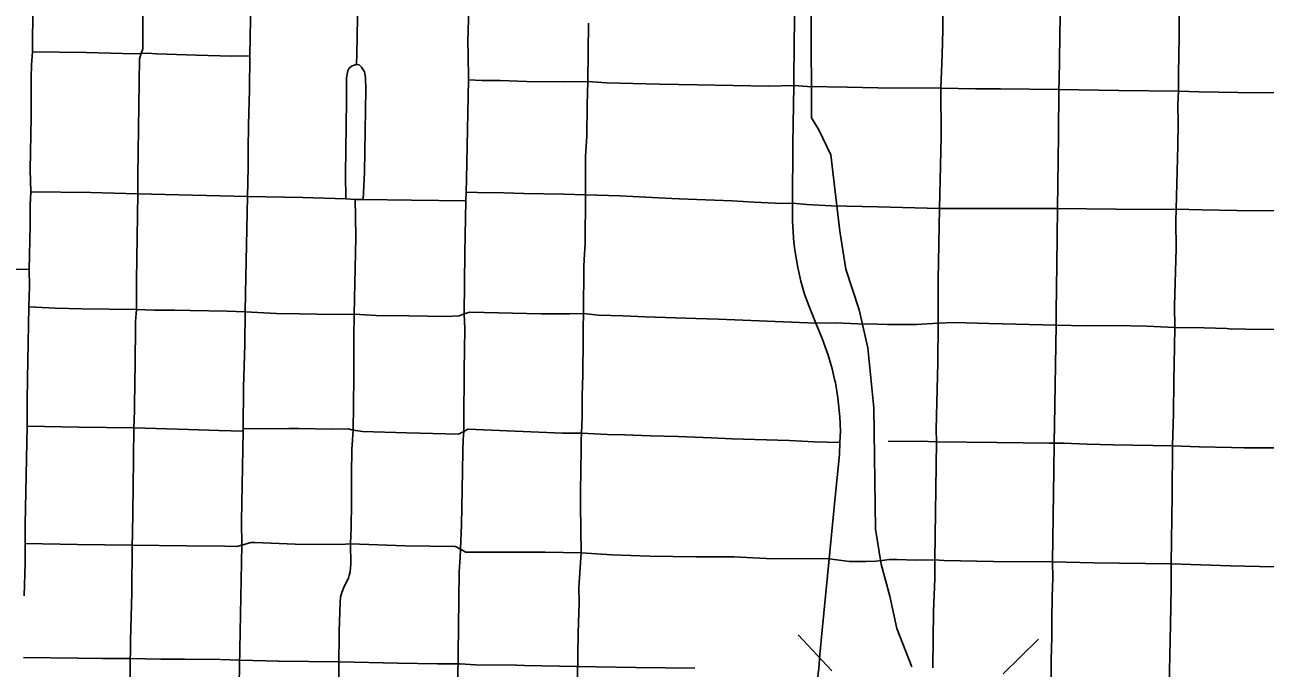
# Model space of a CAD drawing. Extents: x -19 to 366, y -4 to 359.
# Drawn here: x 153.792 to 154.506, y 189.879 to 190.249 of the extents above; entities that cross this region are included whole.
import ezdxf

# ---------------------------------------------------------------- set-up
doc = ezdxf.new("R2010")
doc.units = 0
for name, color, linetype in [('R_Draft', 7, 'Continuous'), ('R_Striping', 7, 'Continuous'), ('R_Temp Easement', 7, 'Continuous'), ('R_Vert Alg', 7, 'Continuous'), ('Sheet Fence', 7, 'Continuous')]:
    doc.layers.add(name, color=color, linetype=linetype)

msp = doc.modelspace()

# ---------------------------------------------------------------- linework, layer by layer
at = {"layer": 'R_Draft'}
for p, q in [((153.79154, 189.88514), (153.82279, 189.88479)), ((153.82288, 189.88479), (153.83674, 189.88458)), ((153.83659, 189.88458), (153.85277, 189.88444)), ((153.85287, 189.88444), (153.87055, 189.8842)), ((153.87039, 189.8842), (153.88404, 189.88411)), ((153.88413, 189.88411), (153.9045, 189.8839)), ((153.9048, 189.8839), (153.91597, 189.88364)), ((153.91602, 189.88364), (153.93837, 189.88307)), ((153.93806, 189.88308), (153.97305, 189.88265)), ((153.97327, 189.88265), (154.00676, 189.88193)), ((154.00676, 189.88193), (154.00675, 189.88193)), ((154.04086, 189.88154), (154.04256, 189.88149)), ((154.07513, 189.88066), (154.07973, 189.88056)), ((154.07973, 189.88056), (154.10973, 189.87987)), ((154.10951, 189.87988), (154.14375, 189.87942)), ((154.14375, 189.87942), (154.17768, 189.87895))]:
    msp.add_line(p, q, dxfattribs=at)
for points in [[(154.00675, 189.88193), (154.0296, 189.88144), (154.04086, 189.88154)], [(154.04256, 189.88149), (154.05147, 189.88093), (154.07485, 189.88067)]]:
    msp.add_lwpolyline(points, dxfattribs=at)
at = {"layer": 'R_Striping'}
for points in [[(153.79751, 190.29621), (153.79747, 190.27835), (153.79671, 190.2422), (153.79664, 190.2334)], [(153.86035, 190.29494), (153.8602, 190.23524), (153.85923, 190.23253)], [(153.9225, 190.29251), (153.92237, 190.27299), (153.9217, 190.23125)], [(153.98493, 190.29164), (153.98393, 190.27358), (153.9832, 190.23241)], [(154.04847, 190.28481), (154.04717, 190.23926), (154.04719, 190.23241)], [(154.23565, 190.28203), (154.23501, 190.24815)], [(154.32079, 190.28033), (154.32035, 190.2462), (154.31999, 190.23176), (154.31922, 190.21266)], [(154.38796, 190.27937), (154.38794, 190.26755), (154.38726, 190.21661), (154.38705, 190.21173)], [(154.45685, 190.2789), (154.45657, 190.27547), (154.45635, 190.26399), (154.45634, 190.24203), (154.45589, 190.22083), (154.45588, 190.21089)], [(154.11656, 190.24988), (154.11611, 190.21642)], [(154.23501, 190.24815), (154.23488, 190.24106), (154.2346, 190.21404)], [(153.79664, 190.2334), (153.79615, 190.22601), (153.79596, 190.21872), (153.79587, 190.19581), (153.79537, 190.16562), (153.79575, 190.15297)], [(153.82748, 190.23311), (153.79664, 190.2334)], [(153.85923, 190.23253), (153.85545, 190.23232), (153.82748, 190.23311)], [(153.85923, 190.23253), (153.85826, 190.22942), (153.85728, 190.16228), (153.85727, 190.15171)], [(153.89102, 190.23162), (153.86801, 190.23227), (153.86264, 190.23264), (153.85923, 190.23253)], [(153.9217, 190.23125), (153.91124, 190.23105), (153.89102, 190.23162)], [(153.9217, 190.23125), (153.92158, 190.21153), (153.921, 190.19145), (153.92074, 190.17706), (153.92071, 190.1669), (153.92036, 190.1503)], [(153.9832, 190.23241), (153.98305, 190.22626)], [(154.04719, 190.23241), (154.0474, 190.21741)], [(153.98305, 190.22626), (153.98227, 190.22609), (153.98012, 190.22518), (153.97878, 190.224), (153.97807, 190.22254), (153.97726, 190.21854), (153.97723, 190.20533), (153.97665, 190.16319), (153.97681, 190.14883)], [(153.98305, 190.22626), (153.98448, 190.22596), (153.98584, 190.22469), (153.98768, 190.22199), (153.98827, 190.21863), (153.98834, 190.21183), (153.9876, 190.1643), (153.98696, 190.14854)], [(154.0474, 190.21741), (154.04625, 190.16021), (154.04621, 190.15274)], [(154.08111, 190.2165), (154.06565, 190.21694), (154.05525, 190.21697), (154.0474, 190.21741)], [(154.11611, 190.21642), (154.10255, 190.2162), (154.08111, 190.2165)], [(154.11611, 190.21642), (154.11583, 190.20292), (154.11549, 190.18498)], [(154.2346, 190.21404), (154.2203, 190.21381), (154.17919, 190.21449), (154.15744, 190.21486), (154.12689, 190.21559), (154.11611, 190.21642)], [(154.2346, 190.21404), (154.23414, 190.18048)], [(154.31922, 190.21266), (154.28302, 190.21281), (154.26532, 190.21307), (154.24252, 190.21359), (154.2346, 190.21404)], [(154.31922, 190.21266), (154.31929, 190.18468), (154.31909, 190.16784), (154.31845, 190.14338)], [(154.35352, 190.21222), (154.33905, 190.21226), (154.31922, 190.21266)], [(154.38705, 190.21173), (154.35352, 190.21222)], [(154.38705, 190.21173), (154.38693, 190.18559), (154.38623, 190.14338)], [(154.42157, 190.21126), (154.38705, 190.21173)], [(154.45588, 190.21089), (154.42157, 190.21126)], [(154.45588, 190.21089), (154.45553, 190.20341), (154.45572, 190.19223), (154.45556, 190.17934), (154.45461, 190.14292)], [(154.49007, 190.21012), (154.46787, 190.21048), (154.45588, 190.21089)], [(154.52387, 190.2102), (154.51341, 190.20998), (154.49007, 190.21012)], [(154.11549, 190.18498), (154.11486, 190.17353), (154.11479, 190.15131)], [(154.23414, 190.18048), (154.2338, 190.14641)], [(153.79575, 190.15297), (153.79537, 190.14515), (153.79529, 190.13356), (153.79479, 190.1083)], [(153.85727, 190.15171), (153.83006, 190.1525), (153.79575, 190.15297)], [(153.85727, 190.15171), (153.85646, 190.10204), (153.85653, 190.08528)], [(153.92036, 190.1503), (153.85727, 190.15171)], [(153.92036, 190.1503), (153.91911, 190.0945), (153.91905, 190.08393)], [(153.97681, 190.14883), (153.9522, 190.14973), (153.92036, 190.1503)], [(153.98222, 190.14859), (153.97681, 190.14883)], [(153.98222, 190.14859), (153.98254, 190.13875), (153.98269, 190.12674), (153.98173, 190.08253)], [(153.98696, 190.14854), (153.98222, 190.14859)], [(154.0147, 190.14819), (153.98696, 190.14854)], [(154.04588, 190.14779), (154.0147, 190.14819)], [(154.04588, 190.14779), (154.04545, 190.11792)], [(154.04621, 190.15274), (154.04588, 190.14779)], [(154.07939, 190.15206), (154.06779, 190.15241), (154.05263, 190.15253), (154.04621, 190.15274)], [(154.11479, 190.15131), (154.10228, 190.15169), (154.07939, 190.15206)], [(154.11479, 190.15131), (154.11455, 190.12296), (154.11422, 190.11722)], [(154.2338, 190.14641), (154.22796, 190.14625), (154.21188, 190.14695), (154.19921, 190.14772), (154.1687, 190.14889), (154.16443, 190.14906), (154.13454, 190.15055), (154.11479, 190.15131)], [(154.2338, 190.14641), (154.23393, 190.13595), (154.23467, 190.12388), (154.23536, 190.11827), (154.23697, 190.10947), (154.23867, 190.10164), (154.24084, 190.09415), (154.24337, 190.08708), (154.24731, 190.07741)], [(154.31845, 190.14338), (154.28287, 190.14423), (154.25611, 190.14487), (154.24209, 190.14562), (154.2338, 190.14641)], [(154.31845, 190.14338), (154.31773, 190.10243), (154.31758, 190.07735)], [(154.38623, 190.14338), (154.31845, 190.14338)], [(154.38623, 190.14338), (154.38598, 190.11113), (154.38544, 190.08412), (154.38546, 190.07625)], [(154.42004, 190.14296), (154.38623, 190.14338)], [(154.45461, 190.14292), (154.43908, 190.14279), (154.42004, 190.14296)], [(154.45461, 190.14292), (154.4543, 190.13616), (154.45448, 190.12043), (154.45367, 190.08738), (154.45371, 190.07494)], [(154.48945, 190.14222), (154.46931, 190.14253), (154.45461, 190.14292)], [(154.52293, 190.14179), (154.51221, 190.14211), (154.48945, 190.14222)], [(154.04545, 190.11792), (154.04498, 190.08276)], [(154.11422, 190.11722), (154.11379, 190.11023), (154.11361, 190.08292)], [(153.79479, 190.1083), (153.78624, 190.10837), (153.76768, 190.10889), (153.73209, 190.10932)], [(153.79479, 190.1083), (153.79491, 190.09868), (153.79458, 190.08674)], [(153.79458, 190.08674), (153.7938, 190.04543), (153.79356, 190.03284), (153.7935, 190.01813)], [(153.85653, 190.08528), (153.82495, 190.08562), (153.80985, 190.08606), (153.79458, 190.08674)], [(153.85653, 190.08528), (153.85586, 190.07834), (153.85567, 190.05138), (153.8556, 190.04596), (153.85529, 190.02697), (153.85487, 190.01714)], [(153.88741, 190.08464), (153.87833, 190.08487), (153.86677, 190.08493), (153.85653, 190.08528)], [(153.91905, 190.08393), (153.90862, 190.08428), (153.88741, 190.08464)], [(153.91905, 190.08393), (153.91886, 190.06504), (153.9183, 190.0465), (153.91812, 190.04057), (153.91789, 190.01659)], [(153.95025, 190.08278), (153.93698, 190.08288), (153.91905, 190.08393)], [(154.11361, 190.08292), (154.10552, 190.08273), (154.08929, 190.08285), (154.04829, 190.08378), (154.04498, 190.08276)], [(153.98173, 190.08253), (153.97023, 190.08231), (153.95025, 190.08278)], [(153.98173, 190.08253), (153.98156, 190.06924), (153.98147, 190.04705), (153.98139, 190.02983), (153.98112, 190.01591)], [(154.01307, 190.08156), (153.99428, 190.08186), (153.98173, 190.08253)], [(154.04498, 190.08276), (154.04211, 190.08155), (154.03459, 190.08122), (154.01307, 190.08156)], [(154.04498, 190.08276), (154.04539, 190.07412), (154.04506, 190.0503)], [(154.11361, 190.08292), (154.11342, 190.07452), (154.11349, 190.06664), (154.11321, 190.04967), (154.11318, 190.04764)], [(154.24731, 190.07741), (154.19123, 190.07965), (154.17817, 190.0801), (154.14908, 190.08109), (154.13651, 190.08167), (154.12226, 190.08206), (154.11361, 190.08292)], [(154.31758, 190.07735), (154.30521, 190.07661), (154.28858, 190.07669), (154.28271, 190.07682), (154.27147, 190.07707), (154.25853, 190.07755), (154.24731, 190.07741)], [(154.24731, 190.07741), (154.25094, 190.06852), (154.25432, 190.05896), (154.25669, 190.05107), (154.25829, 190.04417), (154.25851, 190.0432)], [(154.31758, 190.07735), (154.31755, 190.0546), (154.31656, 190.01635), (154.31677, 190.00911)], [(154.34676, 190.07724), (154.32713, 190.07782), (154.31758, 190.07735)], [(154.38546, 190.07625), (154.34676, 190.07724)], [(154.38546, 190.07625), (154.38462, 190.01884), (154.38434, 190.00844)], [(154.419, 190.07605), (154.403, 190.07591), (154.38546, 190.07625)], [(154.45371, 190.07494), (154.4376, 190.07575), (154.419, 190.07605)], [(154.45371, 190.07494), (154.45369, 190.06388), (154.45321, 190.04419), (154.45303, 190.02549), (154.45238, 190.00679)], [(154.48649, 190.07401), (154.48367, 190.07426), (154.47068, 190.07465), (154.45371, 190.07494)], [(154.52183, 190.07387), (154.49869, 190.07381), (154.49059, 190.07406), (154.48649, 190.07401)], [(154.04506, 190.0503), (154.04504, 190.04762), (154.04481, 190.02359), (154.04488, 190.01904), (154.04471, 190.01502)], [(154.11318, 190.04764), (154.11283, 190.03562), (154.11285, 190.02371), (154.11245, 190.0142)], [(154.25851, 190.0432), (154.26003, 190.03439), (154.26114, 190.02346), (154.2615, 190.01526), (154.26113, 190.00884)], [(153.7935, 190.01813), (153.79252, 189.96159), (153.79244, 189.95071)], [(153.82338, 190.01763), (153.7935, 190.01813)], [(153.85487, 190.01714), (153.82338, 190.01763)], [(153.85487, 190.01714), (153.85465, 189.98263), (153.85426, 189.95599), (153.85402, 189.94975)], [(153.88643, 190.01616), (153.85487, 190.01714)], [(153.9179, 190.01536), (153.90392, 190.01562), (153.88643, 190.01616)], [(153.9179, 190.01536), (153.91696, 189.9635), (153.917, 189.9498)], [(153.94967, 190.01675), (153.9441, 190.01686), (153.91789, 190.01659)], [(153.91789, 190.01659), (153.9179, 190.01536)], [(153.98112, 190.01591), (153.97831, 190.01655), (153.96917, 190.01637), (153.94967, 190.01675)], [(153.98112, 190.01591), (153.98044, 190.00471), (153.9801, 189.99046), (153.98019, 189.97416), (153.97998, 189.95971), (153.97952, 189.95044)], [(154.01203, 190.01427), (153.98647, 190.01507), (153.98112, 190.01591)], [(154.04471, 190.01502), (154.04168, 190.0135), (154.01203, 190.01427)], [(154.04471, 190.01502), (154.04442, 190.01058), (154.04418, 190.00358), (154.04387, 189.98146)], [(154.11245, 190.0142), (154.10149, 190.0141), (154.04716, 190.01647), (154.04471, 190.01502)], [(154.11245, 190.0142), (154.11228, 190.01038), (154.11237, 190.00493), (154.11199, 189.9803)], [(154.26113, 190.00884), (154.24639, 190.00906), (154.23218, 190.00983), (154.1989, 190.0109), (154.18735, 190.01136), (154.16802, 190.01213), (154.15203, 190.01254), (154.13746, 190.01326), (154.12749, 190.0134), (154.11245, 190.0142)], [(154.26113, 190.00884), (154.26089, 190.0018), (154.25817, 189.97549)], [(154.31677, 190.00911), (154.30734, 190.00945), (154.28884, 190.00933)], [(154.31677, 190.00911), (154.31568, 189.94129)], [(154.35146, 190.00867), (154.31677, 190.00911)], [(154.38434, 190.00844), (154.3815, 190.00831), (154.35146, 190.00867)], [(154.38434, 190.00844), (154.38427, 189.9926), (154.38347, 189.94009)], [(154.41842, 190.0075), (154.40328, 190.00785), (154.39003, 190.00838), (154.38434, 190.00844)], [(154.45238, 190.00679), (154.41842, 190.0075)], [(154.45238, 190.00679), (154.4523, 189.9786), (154.45162, 189.93893)], [(154.48642, 190.00582), (154.46775, 190.00618), (154.45238, 190.00679)], [(154.52079, 190.00577), (154.4937, 190.00569), (154.48642, 190.00582)], [(154.04387, 189.98146), (154.04342, 189.96147), (154.04292, 189.94735)], [(154.11199, 189.9803), (154.11192, 189.97255), (154.11224, 189.94521)], [(154.25817, 189.97549), (154.25486, 189.94182)], [(153.79244, 189.95071), (153.79242, 189.93941), (153.79188, 189.92052)], [(153.82263, 189.95017), (153.79244, 189.95071)], [(153.85402, 189.94975), (153.82263, 189.95017)], [(153.85402, 189.94975), (153.85375, 189.92242), (153.85309, 189.89475), (153.85256, 189.86076)], [(153.88523, 189.94929), (153.85402, 189.94975)], [(153.917, 189.9498), (153.91418, 189.94885), (153.9073, 189.9492), (153.88523, 189.94929)], [(153.917, 189.9498), (153.91542, 189.85997)], [(153.94784, 189.95038), (153.92446, 189.95124), (153.92228, 189.95115), (153.917, 189.9498)], [(153.97952, 189.95044), (153.97364, 189.95002), (153.94784, 189.95038)], [(153.97952, 189.95044), (153.97977, 189.93903), (153.97968, 189.93658), (153.97941, 189.9344), (153.97891, 189.93226), (153.97838, 189.93079), (153.97602, 189.926), (153.97458, 189.92252), (153.97393, 189.91987), (153.97358, 189.917), (153.97302, 189.90028), (153.97293, 189.87955), (153.9726, 189.8645), (153.97276, 189.85898)], [(154.01113, 189.94934), (153.97952, 189.95044)], [(154.04292, 189.94735), (154.04005, 189.94903), (154.01113, 189.94934)], [(154.04292, 189.94735), (154.0427, 189.94287), (154.04201, 189.93435), (154.04174, 189.9028), (154.04143, 189.88727), (154.04107, 189.85786)], [(154.07433, 189.94559), (154.04591, 189.94569), (154.04292, 189.94735)], [(154.11224, 189.94521), (154.0915, 189.94562), (154.07433, 189.94559)], [(154.11224, 189.94521), (154.11101, 189.92513), (154.11105, 189.91665), (154.11056, 189.89916), (154.11017, 189.87341), (154.10982, 189.86359), (154.10919, 189.85621)], [(154.25486, 189.94182), (154.23987, 189.94207), (154.22232, 189.94189), (154.20024, 189.943), (154.18534, 189.94301), (154.17843, 189.94301), (154.1517, 189.94347), (154.13001, 189.9441), (154.11224, 189.94521)], [(154.25486, 189.94182), (154.25085, 189.90087), (154.24962, 189.88663)], [(154.31568, 189.94129), (154.30455, 189.94109), (154.29407, 189.94147), (154.28953, 189.9414), (154.28537, 189.94086), (154.28185, 189.94057), (154.27604, 189.9403), (154.26668, 189.94024), (154.25486, 189.94182)], [(154.31568, 189.94129), (154.31564, 189.93046), (154.31498, 189.91148), (154.3145, 189.87985), (154.31454, 189.87919)], [(154.34945, 189.94033), (154.32097, 189.94087), (154.31568, 189.94129)], [(154.38347, 189.94009), (154.34945, 189.94033)], [(154.38347, 189.94009), (154.38355, 189.93098), (154.38317, 189.91993), (154.38302, 189.90673)], [(154.45162, 189.93893), (154.40729, 189.93946), (154.38347, 189.94009)], [(154.45162, 189.93893), (154.45165, 189.92534), (154.45136, 189.904)], [(154.48585, 189.93783), (154.45162, 189.93893)], [(154.51957, 189.93732), (154.50251, 189.9374), (154.48585, 189.93783)], [(154.38302, 189.90673), (154.3831, 189.89692), (154.3826, 189.88352), (154.38258, 189.86921), (154.38197, 189.85177)], [(154.45136, 189.904), (154.45034, 189.85964), (154.44995, 189.85064)], [(154.24962, 189.88663), (154.249, 189.87903), (154.2479, 189.86915), (154.24683, 189.85404)]]:
    msp.add_lwpolyline(points, dxfattribs=at)
at = {"layer": 'R_Temp Easement'}
msp.add_lwpolyline([(154.2444, 190.31152), (154.24483, 190.19547), (154.24894, 190.18853), (154.25583, 190.17424), (154.261, 190.13028), (154.26462, 190.10851), (154.27225, 190.08511), (154.2772, 190.06318), (154.28068, 190.02868), (154.28158, 189.95899), (154.2848, 189.93874), (154.28987, 189.92042), (154.29382, 189.90169), (154.30252, 189.87975)], dxfattribs=at)
at = {"layer": 'R_Vert Alg'}
for points in [[(154.2371, 189.89816), (154.25647, 189.87738)], [(154.35512, 189.87574), (154.37543, 189.89561)]]:
    msp.add_lwpolyline(points, dxfattribs=at)
at = {"layer": 'Sheet Fence'}
for points in [[(156.50946, 189.3937), (156.44759, 191.65634), (156.2114, 200.27623), (155.97446, 208.89626), (155.73678, 217.51643), (155.49836, 226.13674), (155.2592, 234.75719), (155.01929, 243.37778), (154.77865, 251.9985), (154.53727, 260.61937), (154.29515, 269.24038), (154.0523, 277.86152), (153.80871, 286.48281), (153.56438, 295.10424), (153.31933, 303.72581), (153.07354, 312.34752), (152.82702, 320.96938), (152.57978, 329.59137), (152.3318, 338.21351), (152.0831, 346.83579)], [(154.11585, 1.87092), (153.9063, 10.48743), (153.69602, 19.10409), (153.48501, 27.72087), (153.27327, 36.3378), (153.0608, 44.95486), (152.84759, 53.57206), (152.63366, 62.1894), (152.419, 70.80688), (152.20362, 79.42449), (151.98751, 88.04225), (151.77068, 96.66014), (151.55312, 105.27817), (151.33484, 113.89634), (151.11584, 122.51465), (150.89612, 131.13311), (150.67568, 139.7517), (150.45452, 148.37043), (150.23264, 156.98931), (150.01005, 165.60832), (149.78674, 174.22748), (149.56272, 182.84677), (149.33799, 191.46621), (149.11254, 200.0858), (148.88638, 208.70552), (148.65952, 217.32539), (148.43194, 225.9454), (148.20366, 234.56555), (147.97466, 243.18584), (147.74497, 251.80628), (147.51457, 260.42687), (147.28346, 269.04759), (147.05165, 277.66846), (146.81914, 286.28948), (146.58593, 294.91064), (146.35202, 303.53194), (146.11742, 312.15339), (145.88211, 320.77499), (145.64611, 329.39673), (145.40941, 338.01861), (145.17202, 346.64065)], [(0, 189.51617), (7.11214, 189.52059), (14.22427, 189.53386), (21.33637, 189.55597), (28.44845, 189.58693), (35.56048, 189.62672), (42.67245, 189.67537), (49.78436, 189.73285), (56.89619, 189.79918), (64.00793, 189.87436), (71.11958, 189.95838), (78.23111, 190.05124), (85.34253, 190.15294), (92.45381, 190.26349), (99.56495, 190.38288), (106.67593, 190.51112), (113.78675, 190.6482), (120.89739, 190.79412), (128.00785, 190.94888), (135.11811, 191.11248), (142.22816, 191.28493), (149.33799, 191.46621), (156.44759, 191.65634), (163.55694, 191.85531), (170.66605, 192.06312), (177.77489, 192.27977), (184.88345, 192.50526), (191.99173, 192.73959), (199.09971, 192.98276), (206.20739, 193.23477), (213.31474, 193.49561), (220.42177, 193.7653), (227.52845, 194.04382), (234.63479, 194.33118), (241.74076, 194.62738), (248.84635, 194.93241), (255.95157, 195.24628), (263.05638, 195.56898), (270.16079, 195.90052), (277.26478, 196.24089), (284.36834, 196.5901), (291.47147, 196.94814), (298.57414, 197.31501), (305.67635, 197.69072), (312.77809, 198.07525), (319.87934, 198.46862), (326.9801, 198.87082), (334.08035, 199.28185), (341.18009, 199.7017)], [(0, 180.89994), (7.12284, 180.90436), (14.24566, 180.9176), (21.36847, 180.93968), (28.49124, 180.97058), (35.61397, 181.01031), (42.73664, 181.05888), (49.85925, 181.11627), (56.98178, 181.18249), (64.10422, 181.25754), (71.22656, 181.34142), (78.3488, 181.43413), (85.47091, 181.53567), (92.5929, 181.64603), (99.71474, 181.76523), (106.83643, 181.89325), (113.95795, 182.0301), (121.0793, 182.17578), (128.20046, 182.33029), (135.32143, 182.49362), (142.44218, 182.66579), (149.56272, 182.84677), (156.68303, 183.03659), (163.8031, 183.23523), (170.92291, 183.4427), (178.04247, 183.65899), (185.16175, 183.88411), (192.28074, 184.11805), (199.39944, 184.36082), (206.51784, 184.61242), (213.63591, 184.87283), (220.75366, 185.14207), (227.87107, 185.42014), (234.98813, 185.70702), (242.10483, 186.00273), (249.22115, 186.30726), (256.33709, 186.62061), (263.45264, 186.94279), (270.56779, 187.27378), (277.68251, 187.61359), (284.79682, 187.96222), (291.91068, 188.31967), (299.02409, 188.68594), (306.13705, 189.06103), (313.24954, 189.44494), (320.36154, 189.83766), (327.47305, 190.23919), (334.58406, 190.64954), (341.69455, 191.06871)]]:
    msp.add_spline(points, degree=3, dxfattribs=at)

doc.saveas('drawing.dxf')
